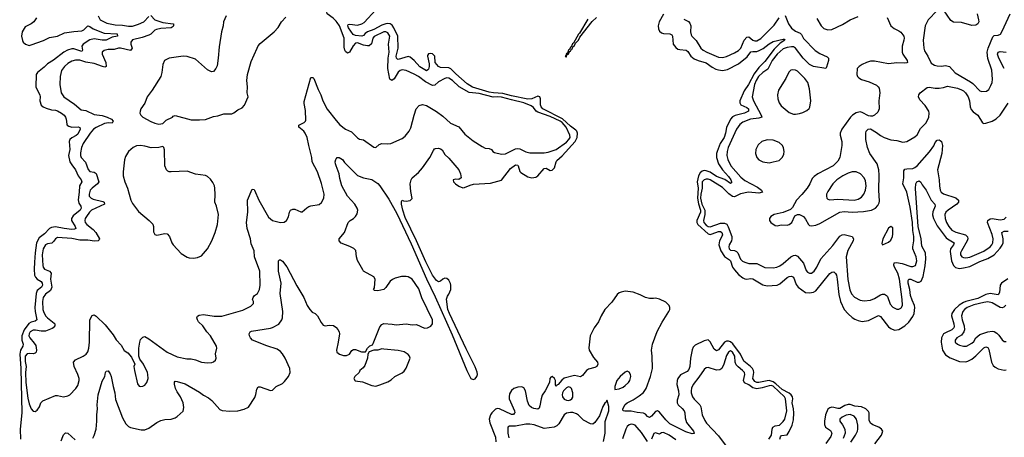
# Model space of a CAD drawing. Header units: inches. Extents: x 2001573 to 2220545, y 644482 to 846830.
# Tile 552 of 656: x 2086877 to 2096591, y 824250 to 828371. Entities that reach past the tile are written whole.
import ezdxf

# ---------------------------------------------------------------- set-up
doc = ezdxf.new("R2010")
doc.units = ezdxf.units.IN
doc.header["$MEASUREMENT"] = 0
doc.layers.add('C0882', color=7, linetype='Continuous')
doc.layers.add('C0892', color=7, linetype='Continuous')

msp = doc.modelspace()

# ---------------------------------------------------------------- linework, layer by layer
at = {"layer": 'C0882', "color": 5}
for points, elevation in [([(2090000, 828355), (2089970, 828385.4), (2089910, 828428.7), (2089902.9, 828470), (2089859.4, 828550), (2089844, 828630), (2089840.9, 828690), (2089845.1, 828694.9), (2089870, 828685.2), (2089890, 828663.8), (2089926.3, 828586.3), (2089950, 828559.6), (2090000, 828525.5)], 280), ([(2087042.7, 828390), (2087016.1, 828350), (2086990, 828329.1), (2086930, 828300.6), (2086899.9, 828250), (2086895.5, 828210), (2086905, 828165), (2086910, 828148.8), (2086935.5, 828130), (2086970, 828117.8), (2086990, 828122.2), (2087110, 828166.7), (2087170, 828194), (2087250, 828210.1), (2087318, 828242), (2087410, 828255.9), (2087490, 828260.4), (2087510.6, 828270), (2087550, 828310.2), (2087570, 828304.3), (2087601.7, 828281.7), (2087710, 828238.6), (2087838, 828230), (2087842, 828210), (2087790, 828198.4), (2087730, 828170.5), (2087689.6, 828169.6), (2087610, 828181), (2087570, 828173.4), (2087502.1, 828130), (2087490.6, 828110), (2087497.4, 828070), (2087490, 828055.8), (2087410, 828085), (2087390, 828084.5), (2087349.5, 828070.5), (2087312.5, 828050), (2087208.8, 827971.2), (2087150, 827935.3), (2087118.5, 827901.5), (2087053.4, 827850), (2087039.7, 827830), (2087036.5, 827710), (2087044.1, 827684.1), (2087074, 827630), (2087078.3, 827610), (2087076.4, 827570), (2087089.2, 827529.2), (2087108.2, 827510), (2087137, 827497), (2087190, 827480.2), (2087230, 827478.5), (2087250, 827472.7), (2087290.3, 827450), (2087314, 827430), (2087329.1, 827410), (2087335.9, 827390), (2087340.9, 827340.9), (2087345.3, 827330), (2087360.1, 827320.1), (2087390, 827310.9), (2087452.2, 827312.2), (2087470, 827306.8), (2087474, 827290), (2087450, 827241.8), (2087432.6, 827227.4), (2087390, 827206.3), (2087370, 827187.8), (2087365.4, 827170), (2087369.7, 827090), (2087359.1, 827030), (2087371.6, 826970), (2087390, 826938.1), (2087428.6, 826890), (2087452.1, 826830), (2087483, 826790), (2087490.2, 826770), (2087466, 826730), (2087463.9, 826670), (2087454.1, 826594.1), (2087459.5, 826559.5), (2087478.5, 826530), (2087483.5, 826510), (2087472.3, 826490), (2087404.7, 826435.3), (2087387.7, 826410), (2087388.4, 826390), (2087425.1, 826330), (2087430, 826309.8), (2087417.3, 826302.7), (2087390, 826300.9), (2087314.5, 826310), (2087230, 826328.2), (2087190, 826319.3), (2087170, 826309.9), (2087122.1, 826257.9), (2087070, 826219.5), (2087043.7, 826170), (2087029.3, 826070), (2087023, 825977), (2087020.6, 825910), (2087024.3, 825850), (2087031.3, 825830), (2087049.2, 825810), (2087086.9, 825786.9), (2087097.3, 825770), (2087101.8, 825750), (2087090.1, 825730), (2087050, 825697), (2087038.6, 825670), (2087025.3, 825530), (2087028.2, 825490), (2087044.8, 825410), (2087030, 825396.1), (2086990, 825387.6), (2086967.5, 825372.5), (2086921.8, 825310), (2086896.2, 825250), (2086896.8, 825210), (2086911.6, 825170), (2086908.2, 825150), (2086883.6, 825110), (2086876.6, 825070), (2086888.7, 824930), (2086896.2, 824490), (2086881.8, 824330), (2086883.7, 824230)], 260), ([(2088170, 828411.8), (2088211.4, 828370), (2088290, 828341.9), (2088391.6, 828331.6), (2088395.5, 828330), (2088395.1, 828315.1), (2088390, 828305.6), (2088370, 828292), (2088270, 828284.8), (2088225.4, 828274.6), (2088210, 828268.8), (2088170, 828229.9), (2088150, 828218.1), (2088084.5, 828195.5), (2087990, 828171.3), (2087973.5, 828150), (2087972.6, 828130), (2087985.2, 828090), (2087970, 828068.1), (2087870, 828090.4), (2087850, 828090.5), (2087810, 828076), (2087750, 828077.4), (2087710, 828068), (2087690.4, 828050), (2087689, 828031), (2087725.1, 827950), (2087730, 827908.3), (2087715.8, 827904.2), (2087692.2, 827907.8), (2087610, 827939.6), (2087530, 827951.5), (2087469.5, 827970.5), (2087427.6, 827972.4), (2087390, 827962.5), (2087350, 827940.3), (2087317.8, 827910), (2087287.8, 827870), (2087274.6, 827810), (2087271.4, 827730), (2087286.5, 827650), (2087313.4, 827610), (2087416.6, 827536.6), (2087482.4, 827482.4), (2087530, 827474.2), (2087610, 827434.4), (2087690, 827425.3), (2087740.9, 827410), (2087783.2, 827390), (2087798.9, 827370), (2087790, 827351.5), (2087752.6, 827352.6), (2087714.5, 827345.5), (2087630, 827307.3), (2087606.1, 827290), (2087572.1, 827250), (2087502.9, 827150), (2087486.6, 827110), (2087477.4, 827057.4), (2087475.8, 827030), (2087482.2, 827010), (2087524.8, 826964.8), (2087551.1, 826891.1), (2087570, 826873.4), (2087610, 826866.6), (2087630, 826853.5), (2087656.4, 826770), (2087645, 826750), (2087591.6, 826710), (2087572.9, 826690), (2087561.4, 826650), (2087563.2, 826630), (2087581.7, 826610), (2087601.5, 826601.5), (2087696.9, 826576.9), (2087708.9, 826570), (2087714.7, 826550), (2087585.1, 826490), (2087565.1, 826470), (2087537, 826430), (2087523.8, 826410), (2087518.4, 826390), (2087523.5, 826370), (2087538.4, 826350), (2087601.1, 826301.1), (2087629.4, 826270), (2087664.4, 826210), (2087662.3, 826197.7), (2087651.8, 826188.2), (2087613.6, 826186.4), (2087550, 826196.4), (2087470, 826195), (2087390, 826212), (2087250, 826220.2), (2087230, 826207.8), (2087210, 826181.4), (2087192.7, 826167.3), (2087150, 826159.1), (2087131.8, 826148.2), (2087108.5, 826110), (2087099.9, 826050), (2087104.5, 825944.5), (2087108.4, 825928.4), (2087120.7, 825910), (2087169.6, 825889.6), (2087186.3, 825870), (2087179.9, 825810), (2087194.4, 825730), (2087180.1, 825699.9), (2087130, 825661.5), (2087108.9, 825631.1), (2087100.1, 825590), (2087106.2, 825510), (2087110.8, 825490), (2087131.6, 825450), (2087150.2, 825430), (2087216.8, 825376.8), (2087222, 825370), (2087221.8, 825350), (2087206.2, 825330), (2087195.8, 825324.2), (2087130, 825298.8), (2087090, 825298.4), (2087031.6, 825308.4), (2087010, 825307.6), (2086980.6, 825290), (2086968.9, 825270), (2086967.5, 825250), (2086978, 825230), (2087020.4, 825180.4), (2087035.2, 825155.2), (2087043.3, 825110), (2087038.9, 825090), (2087030, 825078.7), (2087010, 825074.1), (2086970, 825076.9), (2086950, 825073.6), (2086930.8, 825050), (2086930, 824997.3), (2086940.8, 824950), (2086933, 824890), (2086936.4, 824790), (2086956.8, 824636.8), (2086970, 824579.1), (2086990, 824530.6), (2087010, 824507.3), (2087030, 824502.8), (2087050, 824516), (2087071.3, 824550), (2087084.7, 824590), (2087104.5, 824610), (2087230, 824660.9), (2087250, 824663.7), (2087310, 824650.4), (2087350, 824658.4), (2087370, 824670.5), (2087430, 824730.6), (2087450, 824760.7), (2087464.2, 824810), (2087464.2, 824830), (2087451.1, 824870), (2087414.4, 824950), (2087408.5, 824990), (2087425.9, 825014.1), (2087503.6, 825050), (2087531.2, 825070), (2087550, 825093.4), (2087559.8, 825130), (2087564.5, 825190), (2087569.7, 825409.7), (2087590, 825453.4), (2087610, 825458), (2087630, 825446), (2087720.9, 825360.9), (2087799.8, 825259.8), (2087830, 825210.5), (2087878.4, 825158.4), (2087907.9, 825107.9), (2087943.9, 825083.9), (2087979.3, 825039.3), (2088011, 824970), (2088004, 824950), (2088008, 824910), (2088038.8, 824778.8), (2088055.5, 824755.5), (2088070, 824750.6), (2088090, 824754), (2088110, 824764), (2088132, 824790), (2088143.6, 824830), (2088142.4, 824870), (2088136.9, 824890), (2088098, 824970), (2088062, 825022), (2088052.7, 825050), (2088053.6, 825130), (2088062.4, 825190), (2088070, 825216), (2088090, 825239.1), (2088110, 825243.8), (2088150, 825221.7), (2088330, 825089.2), (2088430, 825042.4), (2088524.8, 825024.8), (2088570, 825023.7), (2088610, 825014.9), (2088670, 824992), (2088730, 824983.7), (2088773.1, 824986.9), (2088790, 824994), (2088809.2, 825010), (2088815.1, 825030), (2088807.3, 825072.7), (2088820.9, 825130), (2088817, 825150), (2088759.7, 825250), (2088723.9, 825290), (2088683.9, 825350), (2088641.7, 825390), (2088630, 825407.6), (2088624, 825430), (2088630, 825444), (2088645.7, 825454.3), (2088690, 825461.8), (2088794.9, 825445.1), (2088870, 825446), (2089076.6, 825503.4), (2089156.4, 825543.6), (2089177.8, 825562.2), (2089183.6, 825570), (2089183, 825590), (2089174.7, 825610), (2089179.3, 825630), (2089193.7, 825650), (2089222.2, 825670), (2089243.1, 825710), (2089248.5, 825750), (2089246.2, 825890), (2089193.5, 826030), (2089189, 826090), (2089159.8, 826159.8), (2089154.9, 826210), (2089121.1, 826310), (2089113.2, 826370), (2089128.1, 826470), (2089124, 826590), (2089170, 826698), (2089190, 826694.8), (2089193.4, 826690), (2089237.4, 826590), (2089330, 826421.6), (2089370, 826390.4), (2089449.1, 826370.9), (2089485.6, 826374.4), (2089510, 826391), (2089530, 826424.7), (2089538, 826470), (2089550, 826490.8), (2089570, 826500.7), (2089590, 826500.7), (2089650, 826473.4), (2089663.7, 826476.3), (2089710, 826516), (2089730, 826526.8), (2089750, 826534), (2089830, 826547.3), (2089853.6, 826566.4), (2089876.2, 826610), (2089879.7, 826650), (2089854.5, 826754.5), (2089813.3, 826870), (2089762, 826970), (2089757.7, 827010), (2089728.4, 827130), (2089714, 827210), (2089694.3, 827250), (2089678.7, 827270), (2089631.6, 827310), (2089632, 827330), (2089683.3, 827356.7), (2089696.2, 827370), (2089699.1, 827380.9), (2089695.5, 827475.6), (2089683.5, 827543.5), (2089684.5, 827564.5), (2089750, 827802), (2089770, 827801), (2089777.3, 827790), (2089821, 827681), (2089848.8, 827630), (2089868.1, 827570), (2089910, 827488.7), (2090000, 827377.8)], 280), ([(2087650.1, 828410), (2087670.7, 828370.7), (2087737.4, 828337.4), (2087818.8, 828318.8), (2087890, 828316.9), (2087950, 828305.9), (2087990, 828308.7), (2088050, 828327.2), (2088101.1, 828350), (2088150, 828403.8)], 280), ([(2088914.9, 828410), (2088888.2, 828350), (2088884.9, 828310), (2088868.1, 828251.9), (2088843.7, 828103.7), (2088835.3, 827990), (2088824.2, 827915.8), (2088811.7, 827888.3), (2088790, 827859.5), (2088770, 827858), (2088730, 827877.4), (2088610, 827980.9), (2088530, 828008.6), (2088489.8, 828009.8), (2088350, 827990.9), (2088306.4, 827970), (2088290, 827928.7), (2088280.3, 827850), (2088267.8, 827810), (2088185, 827675), (2088133.7, 827610), (2088111.5, 827548.5), (2088070.5, 827490), (2088063.8, 827470), (2088063, 827450), (2088070.6, 827430), (2088090.8, 827410), (2088170, 827364.9), (2088210, 827348.4), (2088250, 827339.1), (2088290, 827346), (2088321.1, 827378.9), (2088384, 827410), (2088390, 827418), (2088410, 827424), (2088570, 827383.2), (2088650, 827382.3), (2088710, 827386), (2088790, 827416.1), (2088830, 827423.2), (2088890, 827443.6), (2088970, 827443.7), (2088990, 827450.5), (2089030, 827480.5), (2089070, 827500.7), (2089093.1, 827526.9), (2089129.3, 827610), (2089122, 827650), (2089124.5, 827710), (2089116.9, 827770), (2089122.7, 827830), (2089161.3, 827958.7), (2089218.4, 828090), (2089230, 828112.2), (2089250, 828135.4), (2089387.3, 828250), (2089426.5, 828293.5), (2089461.3, 828350), (2089503.9, 828396.1)], 320), ([(2090000, 826928.4), (2089991.8, 826950), (2089989.7, 826970), (2089994.5, 826990), (2090000, 826997.3)], 260), ([(2087597.1, 824242.9), (2087612, 824268), (2087629.8, 824330), (2087638.4, 824410), (2087637.8, 824470), (2087643.5, 824530), (2087641.1, 824570), (2087650.8, 824670), (2087690, 824802.8), (2087715.1, 824850), (2087723.7, 824890), (2087730, 824901), (2087750, 824906.8), (2087770, 824877.3), (2087780.4, 824850), (2087799.2, 824750), (2087816.3, 824690), (2087823.1, 824623.1), (2087890, 824440.3), (2087923, 824383), (2087950, 824356.1), (2087970, 824346.9), (2088076.3, 824323.7), (2088110, 824324.9), (2088150, 824338.7), (2088230, 824394.9), (2088270, 824415.8), (2088310, 824424.9), (2088370, 824428.8), (2088410, 824442.6), (2088430, 824454.4), (2088490, 824508), (2088496.9, 824543.1), (2088488.1, 824590), (2088463.7, 824650), (2088430, 824699.1), (2088414.8, 824730), (2088404.2, 824775.8), (2088405.1, 824794.9), (2088410, 824802.8), (2088430, 824801.3), (2088510, 824776.9), (2088650, 824696.1), (2088690, 824664.4), (2088738.2, 824638.2), (2088772.7, 824612.7), (2088850, 824525.5), (2088874.6, 824514.6), (2088950, 824508.8), (2089030, 824511.7), (2089092.9, 824527.1), (2089133.4, 824546.6), (2089196.3, 824643.7), (2089206.6, 824673.4), (2089215.8, 824724.2), (2089230, 824748), (2089250, 824748.7), (2089350, 824710.7), (2089370, 824714.8), (2089407.9, 824752.1), (2089470, 824781.6), (2089490, 824800.5), (2089527.8, 824850), (2089546.3, 824890), (2089542.6, 824930), (2089496.3, 825030), (2089470, 825075.1), (2089450, 825097.6), (2089418.2, 825118.2), (2089313.7, 825153.7), (2089174.7, 825210), (2089155.4, 825230), (2089145.1, 825250), (2089141.6, 825270), (2089149.5, 825290), (2089164.1, 825295.9), (2089350, 825327.2), (2089370, 825334.9), (2089433.2, 825366.8), (2089463.5, 825410), (2089469.8, 825430.2), (2089472.9, 825490), (2089446.3, 825670), (2089455.8, 825770), (2089429.1, 825890), (2089429.7, 825990.3), (2089440.1, 825999.9), (2089450, 826001.3), (2089470, 825988.7), (2089512.4, 825932.4), (2089610, 825746), (2089681.1, 825630), (2089712.4, 825550), (2089738, 825510), (2089763.8, 825483.8), (2089790.3, 825470.3), (2089815.5, 825450), (2089850, 825382.8), (2089870, 825356), (2089890, 825350.8), (2089930, 825358), (2089972.7, 825352.7), (2089996.7, 825336.7), (2090000, 825332.7)], 260), ([(2087286.2, 824213.8), (2087301.7, 824258.3), (2087310, 824274.8), (2087330, 824293.4), (2087350, 824290.4), (2087423.8, 824223.8)], 260)]:
    msp.add_lwpolyline(points, dxfattribs=dict(at, elevation=elevation))
at = {"layer": 'C0882', "color": 5, "elevation": 320}
msp.add_lwpolyline([(2088070, 827130.7), (2088030, 827125), (2087997, 827110), (2087950.3, 827070), (2087919.9, 827020.1), (2087911.4, 826988.6), (2087897.1, 826870), (2087899, 826830), (2087915.2, 826770), (2087940.9, 826710), (2087974.7, 826590), (2087990, 826557), (2088050, 826477), (2088153.4, 826390), (2088191.8, 826351.8), (2088198, 826330), (2088197.5, 826277.5), (2088210.5, 826250.5), (2088230, 826244.4), (2088310, 826262.4), (2088330, 826256.4), (2088355.5, 826230), (2088377.6, 826170), (2088391.8, 826150), (2088470, 826064.9), (2088530, 826028.8), (2088550, 826022), (2088590, 826018.7), (2088630, 826024.9), (2088670, 826041.3), (2088729.8, 826110.2), (2088772.1, 826187.9), (2088805.3, 826270), (2088828.3, 826350), (2088837, 826450), (2088817.2, 826530), (2088802, 826570), (2088806.3, 826646.3), (2088802.9, 826710), (2088799, 826730), (2088783.7, 826763.7), (2088758.6, 826798.6), (2088730, 826825.1), (2088710, 826834.8), (2088610, 826845.7), (2088530, 826875), (2088369.8, 826869.8), (2088350, 826871.1), (2088337.6, 826877.6), (2088325.1, 826890), (2088308, 826930), (2088306.6, 827086.6), (2088299, 827110), (2088290, 827119), (2088250.4, 827109.6), (2088173.4, 827106.6), (2088110, 827124.6)], close=True, dxfattribs=at)
at = {"layer": 'C0892', "color": 5}
for points, elevation in [([(2090000, 826997.3), (2090010, 827010.7), (2090030, 827010.4), (2090062.4, 826990), (2090082.2, 826962.2), (2090210, 826834.9), (2090270, 826811.8), (2090350, 826795.3), (2090410, 826754.2), (2090431.4, 826731.4), (2090520, 826600), (2090597.1, 826457.1), (2090739.2, 826159.2), (2090890, 825814.9), (2090975.5, 825635.5), (2091142.1, 825262.1), (2091289.8, 824909.8), (2091329, 824830), (2091350, 824819.7), (2091370, 824826.8), (2091387.8, 824850), (2091392.8, 824870), (2091390, 824891.4), (2091370, 824943.8), (2091281.4, 825121.4), (2091117.4, 825470), (2091102.4, 825510), (2091086.8, 825613.2), (2091096, 825644), (2091110, 825662), (2091129.7, 825710), (2091131.8, 825750), (2091127.2, 825767.2), (2091110, 825799.5), (2091090, 825816.9), (2091070, 825818.7), (2091050, 825811.5), (2091030, 825792), (2091010, 825784.2), (2090990, 825797.4), (2090950, 825851.1), (2090882.2, 825982.2), (2090790, 826189.8), (2090679.6, 826419.6), (2090655.6, 826490), (2090642.8, 826550), (2090642.8, 826577.2), (2090650, 826590.4), (2090663.4, 826583.4), (2090690, 826580.3), (2090730, 826586.7), (2090750, 826607.3), (2090736.9, 826676.9), (2090729.6, 826750), (2090738.4, 826790), (2090750, 826810.6), (2090810, 826864.4), (2090850, 826908.4), (2090924.7, 827010), (2090958.7, 827081.3), (2090970, 827095.5), (2090980.1, 827099.9), (2091010, 827102.6), (2091030, 827097), (2091046.3, 827086.3), (2091070, 827042), (2091110, 827004.9), (2091208, 826890), (2091226.8, 826850), (2091232, 826810), (2091210, 826794), (2091176.5, 826796.5), (2091152, 826790), (2091156.3, 826770), (2091177.1, 826750), (2091210, 826728.4), (2091250, 826712), (2091266.3, 826713.7), (2091320.8, 826739.2), (2091353.2, 826746.8), (2091521.1, 826758.9), (2091630, 826786.4), (2091718.5, 826901.5), (2091770, 826938.9), (2091790, 826935.8), (2091795.2, 826930), (2091811.7, 826871.7), (2091822.2, 826862.2), (2091890, 826819.6), (2091930, 826808.9), (2091970, 826816.8), (2091990, 826828.8), (2092050, 826903.7), (2092070, 826907.3), (2092110, 826882.9), (2092130, 826886), (2092151.7, 826910), (2092168.2, 826970), (2092177, 826983), (2092230, 827026.2), (2092355.7, 827170), (2092377.1, 827210), (2092380.8, 827250), (2092373.7, 827270), (2092362.5, 827282.5), (2092310, 827321.1), (2092233.6, 827393.6), (2092038.2, 827490), (2092021.9, 827510), (2092015.7, 827530), (2092014.9, 827590), (2092010, 827611.1), (2091990, 827617.4), (2091929.3, 827590.7), (2091890, 827587.2), (2091730, 827619.6), (2091642.6, 827642.6), (2091550, 827649.7), (2091510, 827657.3), (2091343.7, 827703.7), (2091290, 827737.7), (2091178.1, 827838.1), (2091130, 827887.5), (2091110, 827896.7), (2091030, 827898.9), (2091007.2, 827910), (2090977.4, 827950), (2090971.3, 828010), (2090950, 828034.2), (2090930, 828037.7), (2090910, 828033), (2090901.6, 828018.4), (2090898.9, 828010), (2090915.1, 827935.1), (2090915.2, 827910), (2090910, 827883.6), (2090905, 827875), (2090890, 827866.1), (2090825.4, 827905.4), (2090768.6, 827970), (2090730, 828001.5), (2090710, 828006.4), (2090610, 827979.8), (2090602.7, 827982.7), (2090592.9, 827992.9), (2090592.2, 828010), (2090609.9, 828090), (2090607.3, 828210), (2090569.2, 828290), (2090550, 828318.5), (2090531.7, 828331.8), (2090510, 828334.7), (2090490, 828331.6), (2090450, 828317.4), (2090370, 828273.3), (2090309.6, 828250.4), (2090286.1, 828233.9), (2090270, 828215.8), (2090251.4, 828208.6), (2090190, 828216.2), (2090165.2, 828225.2), (2090119.6, 828290), (2090113.5, 828310), (2090117.4, 828322.6), (2090132.7, 828327.3), (2090210, 828317.1), (2090250.8, 828329.2), (2090275.1, 828344.9), (2090391.3, 828470)], 260), ([(2095930, 828462.2), (2095839.6, 828370), (2095810.2, 828309.8), (2095792.2, 828170), (2095796.9, 828090), (2095805.1, 828065.1), (2095838, 828010), (2095870, 827940.7), (2095902.9, 827922.9), (2095930, 827916.4), (2095970, 827913.7), (2096010, 827919.1), (2096050, 827909.2), (2096106.6, 827846.6), (2096258.7, 827758.7), (2096281.2, 827741.2), (2096350, 827670.3), (2096370, 827661.1), (2096414.7, 827665.3), (2096437.4, 827682.6), (2096458.5, 827721.5), (2096469.8, 827750.2), (2096474.2, 827785.8), (2096467.3, 827872.7), (2096428.9, 827988.9), (2096423.1, 828050), (2096430.7, 828089.3), (2096477.6, 828202.4), (2096490, 828214), (2096530, 828216.9), (2096552.4, 828227.6), (2096570, 828256.4), (2096650.4, 828429.6)], 340), ([(2096322.5, 828430), (2096336.8, 828370), (2096338.5, 828350), (2096330.9, 828330), (2096310, 828317.8), (2096270, 828314), (2096170, 828344.2), (2096090, 828345.7), (2096063.7, 828363.7), (2095990, 828468.5)], 340), ([(2092483.6, 828376.4), (2092400.3, 828239.7), (2092390, 828229.3), (2092340.5, 828139.5), (2092330, 828131.6), (2092325.1, 828114.9), (2092317.1, 828102.9), (2092310, 828100.9), (2092301.4, 828078.6), (2092290, 828071.6), (2092279.9, 828040.1), (2092270, 828036), (2092265.2, 828014.8), (2092258, 828010), (2092263.5, 828003.5), (2092270, 828004.9), (2092275.5, 828024.5), (2092288, 828030), (2092282, 828038), (2092290, 828031.3), (2092302, 828058), (2092310, 828060.7), (2092319.5, 828080.5), (2092330, 828088.2), (2092335.4, 828104.6), (2092350, 828117.3), (2092361.4, 828138.6), (2092390, 828170.7), (2092402.7, 828197.3), (2092525.8, 828354.2), (2092566, 828394)], 260), ([(2093230, 828424.8), (2093186.8, 828350), (2093177.1, 828310), (2093180.5, 828280.5), (2093190, 828257.6), (2093210, 828242.4), (2093230, 828235.2), (2093290, 828230.2), (2093310, 828221.3), (2093316.9, 828210), (2093324, 828130), (2093350, 828095.2), (2093370, 828081.8), (2093390, 828075.5), (2093451.6, 828071.6), (2093470, 828056.1), (2093496.8, 828010), (2093530, 827985), (2093570, 827967), (2093650, 827945), (2093710, 827901.2), (2093744.5, 827884.5), (2093770, 827875.7), (2093810.1, 827870.1), (2093860, 827880), (2093970, 827935.3), (2094055, 828005), (2094090, 828053.2), (2094110, 828058), (2094150, 828057.7), (2094174, 828066), (2094212.1, 828087.9), (2094270, 828133), (2094310, 828154.3), (2094410, 828178), (2094417.7, 828177.7), (2094424.9, 828170), (2094379.7, 828140.3), (2094320.6, 828079.4), (2094230, 827957.6), (2094170, 827900.4), (2094122.9, 827837.1), (2094065.9, 827730), (2094023, 827670), (2093983.4, 827570), (2093982.9, 827550), (2093991.7, 827531.7), (2094050, 827504.4), (2094066.8, 827490), (2094068.2, 827470), (2094027.4, 827450), (2093934.5, 827425.5), (2093910, 827411.3), (2093890, 827390.5), (2093850, 827307.2), (2093839.7, 827250), (2093827.2, 827210), (2093788, 827150), (2093756.9, 827070), (2093752.4, 827050), (2093752.6, 827010), (2093770, 826950.2), (2093809.1, 826889.1), (2093870, 826824.1), (2093891.8, 826790), (2093900.2, 826770), (2093898.9, 826761.1), (2093890, 826753), (2093833.5, 826793.5), (2093750, 826823.1), (2093690, 826865.7), (2093650, 826879.5), (2093630, 826882.1), (2093610, 826876.9), (2093590, 826858.9), (2093574.2, 826830), (2093561.9, 826770), (2093570.2, 826710), (2093562.7, 826610), (2093574.1, 826554.1), (2093593.8, 826490), (2093593.6, 826470), (2093556.1, 826390), (2093556.3, 826370), (2093566.2, 826350), (2093670, 826257), (2093690, 826252.4), (2093710, 826256.4), (2093770, 826280.1), (2093790, 826279.6), (2093803.5, 826270), (2093810.4, 826249.5), (2093804.8, 826230), (2093782.1, 826190), (2093774.2, 826150), (2093793.6, 826090), (2093830, 826033.3), (2093880.9, 826000.9), (2093890, 825990.2), (2093908.9, 825930), (2093930, 825901.1), (2093970, 825856.4), (2094010, 825822.1), (2094030, 825813.4), (2094048.4, 825811.6), (2094090, 825816.3), (2094110, 825813), (2094210, 825755), (2094250, 825744.7), (2094350, 825752.3), (2094375.4, 825764.6), (2094450, 825827.2), (2094470, 825838), (2094490, 825840.9), (2094510.1, 825830.1), (2094538, 825758), (2094557.3, 825730), (2094630, 825678.6), (2094670, 825674.2), (2094710, 825683.2), (2094730, 825695.6), (2094870, 825864.9), (2094890, 825879.5), (2094910, 825882.4), (2094926.7, 825866.7), (2094934, 825850), (2094942.7, 825810), (2094959.1, 825659.1), (2094973.8, 825590), (2095010, 825510.4), (2095050, 825467.4), (2095090, 825433.1), (2095116.7, 825416.7), (2095150, 825401.1), (2095190, 825393.7), (2095250, 825403.7), (2095350, 825450.3), (2095370, 825441.7), (2095450, 825340.3), (2095470, 825322.6), (2095507.6, 825307.6), (2095550, 825313.6), (2095610, 825348.8), (2095650, 825384.5), (2095690, 825442.2), (2095700.3, 825470), (2095707.5, 825530), (2095704.5, 825550), (2095681.7, 825601.7), (2095666.8, 825650), (2095658, 825710), (2095643.1, 825770), (2095643, 825797), (2095650, 825811), (2095669.9, 825810.1), (2095730, 825782.2), (2095750, 825781.4), (2095769.4, 825790.6), (2095790, 825837), (2095810, 825942.4), (2095816.1, 826010), (2095812.3, 826070), (2095776, 826136), (2095771.1, 826210), (2095741.8, 826330), (2095715.3, 826704.7), (2095719.2, 826750), (2095728.9, 826771.1), (2095750, 826779.5), (2095768.7, 826768.7), (2095781.2, 826741.2), (2095819.6, 826690), (2095868.4, 826590), (2095904.7, 826550), (2095908.4, 826530), (2095884.7, 826475.3), (2095883.7, 826443.7), (2095891.3, 826410), (2095930, 826335.9), (2096018.7, 826218.7), (2096030, 826207.8), (2096096.9, 826170), (2096090.2, 826150), (2096060.8, 826110), (2096057.1, 826082.9), (2096069.2, 825990), (2096090, 825944.2), (2096110, 825925.9), (2096150, 825916.5), (2096190, 825920.9), (2096250, 825935.3), (2096350, 825983.6), (2096430, 826013.7), (2096490.8, 826050), (2096550, 826115.9), (2096570, 826146.3), (2096579.5, 826170), (2096580.8, 826210), (2096567.5, 826272.5), (2096590, 826284.4), (2096630, 826284.8)], 260), ([(2093430, 828376.9), (2093473.7, 828353.7), (2093490, 828337), (2093496.8, 828310), (2093494, 828250), (2093501, 828221), (2093508.1, 828208.1), (2093550, 828164.4), (2093596.5, 828090), (2093619, 828070), (2093655.3, 828050), (2093770, 828002.3), (2093810, 827997.4), (2093850, 828009.4), (2093930, 828043.2), (2093970, 828065.8), (2093991.8, 828090), (2094023.6, 828170), (2094050, 828199.4), (2094070, 828202.7), (2094110, 828170.1), (2094130, 828161.7), (2094150, 828163.2), (2094190, 828183.9), (2094321.6, 828318.4), (2094370, 828391)], 280), ([(2094430, 828411.7), (2094460.3, 828330), (2094490, 828286.1), (2094530, 828256.8), (2094578.1, 828238.1), (2094590, 828226.5), (2094610, 828186.9), (2094726.3, 828066.3), (2094770, 828036.9), (2094844.2, 828004.2), (2094858, 827990), (2094857.6, 827970), (2094837.8, 827902.2), (2094830.2, 827889.8), (2094710, 827907.8), (2094670, 827930.5), (2094608, 827990), (2094530, 828091.7), (2094510, 828102.9), (2094490, 828104.7), (2094450, 828097.7), (2094410, 828082.1), (2094350, 828031.7), (2094300.6, 827970), (2094258, 827882), (2094210, 827851.2), (2094166.4, 827810), (2094141.8, 827770), (2094126.4, 827730), (2094104.1, 827610), (2094115.3, 827570), (2094193.6, 827430), (2094198.2, 827410), (2094170, 827398.7), (2094085.5, 827390), (2094010, 827359.4), (2093983, 827337), (2093949.5, 827290), (2093866.1, 827110), (2093856.2, 827070), (2093854.6, 827030), (2093863.5, 826990), (2093893.5, 826930), (2093990, 826818.3), (2094030, 826785.1), (2094157.6, 826717.6), (2094195.3, 826690), (2094206.7, 826670), (2094170, 826659.9), (2094067.4, 826667.4), (2093986.7, 826653.3), (2093930, 826624.5), (2093910, 826626.1), (2093873.1, 826653.1), (2093810, 826716.1), (2093690, 826789.4), (2093670, 826798.4), (2093650, 826798.9), (2093630, 826790.9), (2093610.5, 826769.5), (2093610.8, 826710), (2093597.3, 826650), (2093593.6, 826610), (2093608.2, 826550), (2093635.5, 826490), (2093635.5, 826450), (2093622.4, 826390), (2093626.6, 826370), (2093650, 826343.4), (2093670, 826330.1), (2093690, 826326.5), (2093790, 826361.8), (2093830, 826362.4), (2093852.1, 826352.1), (2093867.4, 826327.4), (2093901.6, 826230), (2093903.1, 826210), (2093898.3, 826190), (2093876.8, 826150), (2093872.5, 826130), (2093875, 826110), (2093890, 826095.6), (2093930, 826093.6), (2093950, 826084), (2093960.7, 826070), (2093988.7, 826008.7), (2094009.1, 825989.1), (2094030, 825977.1), (2094070, 825964.3), (2094150, 825963.8), (2094230, 825926.2), (2094310, 825921.5), (2094346.6, 825930), (2094376.7, 825943.4), (2094410, 825965.4), (2094485.3, 826030), (2094510, 826042.7), (2094530, 826046.7), (2094550, 826037.2), (2094591.5, 825991.5), (2094608.5, 825968.5), (2094637.4, 825897.4), (2094650, 825881.1), (2094670, 825870.3), (2094690, 825870.3), (2094715.1, 825890), (2094741.8, 825930), (2094779.8, 826010), (2094898.4, 826141.6), (2094970, 826233.4), (2094990, 826249.2), (2095010, 826252.4), (2095090.8, 826230.8), (2095104.6, 826210), (2095100.2, 826190), (2095047.6, 826092.4), (2095031.5, 826030), (2095045.8, 825805.8), (2095065.8, 825705.8), (2095084.1, 825664.1), (2095112.2, 825632.2), (2095170, 825601.7), (2095210, 825596.1), (2095270, 825603.9), (2095310, 825619.4), (2095370, 825657), (2095390, 825662.8), (2095410, 825661.7), (2095430, 825650.2), (2095438.3, 825638.3), (2095464.9, 825564.9), (2095490, 825532.6), (2095530, 825515.8), (2095550, 825515.6), (2095570, 825522.6), (2095577.4, 825530), (2095585.8, 825554.2), (2095585, 825610), (2095558.3, 825810), (2095540.8, 825870), (2095507.1, 825930), (2095500.9, 825950), (2095504.7, 825970), (2095526.1, 825973.9), (2095584.6, 825964.6), (2095670, 825936.6), (2095690, 825934.5), (2095713.5, 825946.5), (2095726.6, 825990), (2095721.1, 826030), (2095689.4, 826110), (2095688.2, 826130), (2095700.1, 826190), (2095699.9, 826230), (2095688.9, 826290), (2095686.8, 826370), (2095661.8, 826521.8), (2095628.5, 826670), (2095589.1, 826750), (2095600.1, 826810), (2095601.4, 826878.6), (2095610, 826894.6), (2095630, 826899.6), (2095690, 826901.9), (2095710, 826911.4), (2095730, 826928.1), (2095853.6, 827066.4), (2095894.3, 827125.7), (2095910, 827158.3), (2095930, 827180.9), (2095950, 827185.7), (2095959.3, 827179.3), (2095970, 827168), (2095982.8, 827130), (2095974, 827050), (2095932.7, 826890), (2095949.5, 826790), (2095952.1, 826730), (2095959, 826690), (2095969.1, 826669.1), (2095992.6, 826652.6), (2096111.7, 826611.7), (2096140.2, 826590), (2096138.9, 826570), (2096123.5, 826550), (2096036.5, 826490), (2096015.5, 826470), (2096006, 826450), (2096006.1, 826410), (2096022, 826370), (2096044.8, 826330), (2096075, 826295), (2096112.7, 826272.7), (2096206.8, 826246.8), (2096228.7, 826228.7), (2096230.1, 826210), (2096223.3, 826190), (2096168, 826090), (2096160.2, 826070), (2096159.7, 826050), (2096172.4, 826032.4), (2096190, 826025.1), (2096210, 826022.6), (2096250, 826028.5), (2096390, 826086.3), (2096452.2, 826130), (2096468.2, 826150), (2096477, 826170), (2096480.5, 826210), (2096472.8, 826250), (2096426.2, 826370), (2096429.8, 826390), (2096450, 826404.6), (2096470, 826409.5), (2096550, 826397.6), (2096590, 826401.5), (2096610, 826420.9)], 280), ([(2095434, 828394), (2095473.1, 828310), (2095503, 828283), (2095550, 828262.8), (2095569.5, 828249.5), (2095598.6, 828210), (2095603.2, 828190), (2095600.7, 828170), (2095582, 828110), (2095582.6, 828050), (2095588.6, 828030), (2095634.3, 827970), (2095635.3, 827950), (2095630, 827945.1), (2095610, 827941.6), (2095530, 827944.2), (2095450, 827934.8), (2095310, 827962), (2095270, 827961.8), (2095230.6, 827950), (2095190, 827929.7), (2095157.6, 827910), (2095140.9, 827890), (2095136.5, 827830), (2095144, 827810), (2095156.8, 827796.8), (2095182.5, 827782.5), (2095258.3, 827758.3), (2095330, 827724), (2095347.2, 827710), (2095355.3, 827695.3), (2095361.5, 827650), (2095352, 827570), (2095355.3, 827490), (2095342.8, 827457.2), (2095310, 827427.3), (2095290, 827418.4), (2095270, 827418.4), (2095250, 827422), (2095190, 827455.6), (2095170, 827461.6), (2095130, 827451.1), (2095094.9, 827430), (2095072.2, 827410), (2094988.5, 827290), (2094973, 827250), (2094970.6, 827230), (2094986.8, 827170), (2094987.3, 827130), (2094968.1, 827010), (2094950, 826974), (2094902, 826930), (2094750.9, 826849.1), (2094714.8, 826825.2), (2094696.3, 826803.7), (2094671.5, 826750), (2094644.7, 826710), (2094594, 826646), (2094541, 826590), (2094502.6, 826517.4), (2094482.5, 826497.5), (2094410, 826468.3), (2094320.7, 826450), (2094287.7, 826430), (2094275.5, 826410), (2094275.5, 826390), (2094288, 826370), (2094330, 826338.9), (2094350, 826335.6), (2094390, 826345.2), (2094450, 826344.3), (2094470, 826348.4), (2094494.2, 826370), (2094525.7, 826434.3), (2094550, 826448.2), (2094570, 826448.4), (2094610, 826428.5), (2094630, 826403.8), (2094658, 826350), (2094670, 826340.8), (2094690, 826336.9), (2094730, 826342.7), (2094770, 826358.4), (2094970, 826472.3), (2095010, 826478.9), (2095090, 826472.2), (2095201.4, 826478.6), (2095279.3, 826490), (2095318.7, 826510), (2095342.8, 826537.2), (2095355.9, 826564.1), (2095358.8, 826581.2), (2095352.7, 826690), (2095356.6, 826836.6), (2095351.8, 826890), (2095335.8, 826950), (2095265.3, 827050), (2095240.5, 827110), (2095223.6, 827190), (2095224.5, 827250), (2095229.6, 827270.4), (2095249.5, 827290.5), (2095270, 827293), (2095330, 827259.5), (2095368.5, 827228.5), (2095407.1, 827207.1), (2095470, 827184.4), (2095530, 827179.5), (2095590, 827163.7), (2095630, 827167.4), (2095710, 827214.9), (2095730, 827234.9), (2095763.5, 827296.5), (2095815.9, 827350), (2095830, 827371.8), (2095845.2, 827410), (2095851, 827450), (2095846.3, 827470), (2095810, 827524.2), (2095759.2, 827579.2), (2095744.7, 827610), (2095746.9, 827630), (2095762.4, 827650), (2095830, 827701.5), (2095850, 827704.8), (2095910, 827695.3), (2095950, 827696.6), (2095990, 827702.7), (2096030, 827715.4), (2096130, 827694.4), (2096170, 827678.4), (2096190, 827667.7), (2096209.3, 827650), (2096233.9, 827610), (2096246.9, 827570), (2096254, 827510), (2096263.9, 827483.9), (2096283, 827463), (2096328.9, 827430), (2096374.9, 827354.9), (2096390, 827348), (2096410, 827348.7), (2096470, 827369.1), (2096510, 827392.8), (2096550, 827430.3), (2096630, 827548.9)], 320), ([(2094742.1, 828382.1), (2094785.4, 828310), (2094810, 828284.7), (2094850, 828270.2), (2094890, 828275.2), (2094996, 828324), (2095070, 828369.3), (2095150, 828403.2)], 320), ([(2090000, 827377.8), (2090034.9, 827334.9), (2090090, 827291.6), (2090150, 827264), (2090210, 827205.3), (2090230, 827192.4), (2090270, 827186.4), (2090370, 827111.5), (2090390.7, 827109.3), (2090422.2, 827137.8), (2090450, 827150.2), (2090510, 827145.3), (2090539, 827150), (2090650, 827199.5), (2090678.2, 827221.8), (2090720.7, 827270), (2090737, 827303), (2090767.4, 827430), (2090788.5, 827491.5), (2090816.9, 827523.1), (2090850, 827534.4), (2090890, 827524.2), (2090990, 827464.6), (2091050, 827419.5), (2091126, 827350), (2091210, 827312.8), (2091270, 827242.8), (2091350, 827176.5), (2091438.4, 827118.4), (2091470, 827102.3), (2091510, 827098.4), (2091530, 827090.5), (2091543.8, 827070), (2091560.7, 827060.7), (2091630, 827043.2), (2091670, 827047.2), (2091770, 827097), (2091790, 827100.9), (2091810, 827097.4), (2091870, 827068.2), (2091910, 827058.6), (2092050, 827058.8), (2092090, 827064.1), (2092170.3, 827089.7), (2092270, 827163.3), (2092295.7, 827190), (2092306.5, 827210), (2092305.9, 827230), (2092269.5, 827310), (2092230, 827355), (2092209.1, 827370), (2092110, 827416.8), (2091990, 827457.4), (2091973.5, 827470), (2091944.9, 827504.9), (2091921.7, 827521.7), (2091851.4, 827551.4), (2091730, 827578.9), (2091630, 827607.9), (2091590, 827611.4), (2091547.1, 827607.1), (2091410, 827641.7), (2091310, 827651.5), (2091214, 827710), (2091146.9, 827770), (2091110, 827793.2), (2091090, 827796.1), (2091070, 827790.8), (2091010, 827759.3), (2090973.6, 827726.4), (2090950, 827722.4), (2090879, 827759), (2090810, 827811.1), (2090770, 827834.6), (2090690, 827869.9), (2090650, 827876.9), (2090630, 827869.9), (2090610, 827852.4), (2090570, 827789), (2090549.5, 827770), (2090530, 827785.6), (2090510.3, 827890), (2090512, 827990), (2090520.6, 828050), (2090516.2, 828130), (2090527.6, 828210), (2090510, 828242.6), (2090490, 828252.6), (2090470, 828250.9), (2090375.3, 828204.7), (2090360.1, 828190), (2090347.7, 828132.3), (2090325.4, 828114.6), (2090307.2, 828112.8), (2090270, 828118.7), (2090210, 828143.1), (2090190, 828138), (2090166.7, 828113.3), (2090130, 828049.8), (2090110, 828040.3), (2090090, 828057.8), (2090084.3, 828070), (2090078.9, 828098.9), (2090079.3, 828190), (2090033, 828310), (2090010, 828344.9), (2090000, 828355)], 280), ([(2096591.3, 827890), (2096535.8, 827990), (2096524.7, 828030), (2096529, 828050), (2096550, 828058.1), (2096610, 828050.1)], 320), ([(2090000, 825332.7), (2090014.6, 825314.6), (2090027.3, 825290), (2090030.4, 825270), (2090020.4, 825190), (2090000.7, 825110), (2090006.8, 825090), (2090030.5, 825070.5), (2090070, 825056), (2090102, 825058), (2090129.3, 825070.7), (2090153.6, 825106.4), (2090170, 825114.8), (2090190, 825114.8), (2090250, 825092), (2090290, 825094), (2090308.7, 825130), (2090330, 825151), (2090357.2, 825162.8), (2090365.2, 825174.8), (2090430, 825341), (2090450, 825364), (2090467.9, 825372.1), (2090550, 825367), (2090590, 825358.7), (2090690, 825368.9), (2090750, 825360.4), (2090790, 825363.1), (2090870, 825325.8), (2090901.2, 825330), (2090932.1, 825347.9), (2090949.7, 825370), (2090948.8, 825410), (2090845.2, 825625.2), (2090813.5, 825713.5), (2090750, 825809.8), (2090710, 825832.8), (2090690, 825835.8), (2090643.9, 825836.1), (2090579.9, 825820.1), (2090553.3, 825806.7), (2090533.4, 825790), (2090490.4, 825729.6), (2090470, 825709.2), (2090410, 825694), (2090378, 825698), (2090368.7, 825710), (2090376, 825724), (2090382.7, 825810), (2090370, 825832.3), (2090270, 825889.5), (2090261.1, 825901.1), (2090210, 825995.3), (2090199.5, 826030), (2090192, 826092), (2090171.9, 826111.9), (2090133.4, 826133.4), (2090050, 826167.3), (2090029.3, 826190), (2090029.3, 826210), (2090081.6, 826270), (2090117.6, 826370), (2090138, 826390), (2090170, 826408.5), (2090191.3, 826430), (2090205.2, 826454.8), (2090212, 826490), (2090206.4, 826510), (2090182, 826550), (2090110.7, 826630), (2090055.8, 826730), (2090034.7, 826805.3), (2090029.8, 826850), (2090000, 826928.4)], 260), ([(2096624.8, 825815.2), (2096564.8, 825770), (2096550.1, 825749.9), (2096542.6, 825677.4), (2096530, 825655.5), (2096450, 825668), (2096410, 825659.8), (2096330, 825619), (2096210.2, 825590), (2096190, 825581.3), (2096146.8, 825553.1), (2096098.5, 825510), (2096073.1, 825470), (2096071.3, 825450), (2096094.8, 825370), (2096097.1, 825342.8), (2096093.4, 825330), (2096073.1, 825310), (2096010, 825282.1), (2095992.3, 825270), (2095980.1, 825250), (2095972.7, 825230), (2095969.1, 825190), (2095982.9, 825110), (2096010, 825064.7), (2096055.4, 825035.4), (2096150, 824999.1), (2096210, 824995.9), (2096230, 825000.7), (2096270, 825021.3), (2096310, 825053.6), (2096390, 825131.3), (2096410, 825141.5), (2096419.2, 825139.2), (2096430, 825135.3), (2096437.9, 825117.9), (2096463.8, 824990), (2096480, 824960), (2096501.4, 824941.4), (2096530, 824927.1), (2096590, 824911.7), (2096610, 824916.9)], 260), ([(2094376.1, 824230), (2094384, 824256), (2094392.1, 824267.9), (2094450, 824274.3), (2094470, 824305.8), (2094498.4, 824370), (2094510, 824421.6), (2094515.2, 824490), (2094512.1, 824530), (2094498.8, 824590), (2094504.2, 824630), (2094501.6, 824650), (2094488.2, 824670), (2094470, 824684.9), (2094400.6, 824720.6), (2094338.4, 824778.4), (2094310, 824797.5), (2094270, 824809), (2094250, 824808.7), (2094170, 824790.8), (2094150, 824791), (2094130, 824801.4), (2094109.9, 824830), (2094119, 824890), (2094116.3, 824910), (2094105.4, 824930), (2094087.3, 824950), (2094021.6, 825001.6), (2093987.7, 825070), (2093913.4, 825173.4), (2093890, 825190.8), (2093870, 825197.9), (2093850, 825197.4), (2093830, 825188.8), (2093770, 825114), (2093750, 825104.6), (2093730, 825120.9), (2093690, 825192.1), (2093670, 825211), (2093630, 825202.8), (2093541.5, 825158.5), (2093521.8, 825138.2), (2093510, 825113.3), (2093494.4, 825030), (2093488.6, 824950), (2093480.2, 824919.8), (2093461.6, 824898.4), (2093394.9, 824865.1), (2093369, 824830), (2093362.9, 824810), (2093361.5, 824770), (2093375.9, 824710), (2093378.9, 824670), (2093363.8, 824616.2), (2093365, 824590), (2093374.2, 824570), (2093413.8, 824533.8), (2093432.3, 824510), (2093439.2, 824490), (2093442.1, 824442.1), (2093456.7, 824396.7), (2093525.3, 824310), (2093532.4, 824290), (2093530, 824286), (2093510, 824285.1), (2093450, 824303.7), (2093290, 824384), (2093250, 824420.7), (2093190, 824497.4), (2093170, 824509.7), (2093150, 824504), (2093110, 824459.2), (2093090, 824444.4), (2093070, 824455.6), (2093050, 824478), (2093030, 824488.4), (2092970, 824494.1), (2092910, 824508.5), (2092846.6, 824506.6), (2092831.8, 824511.8), (2092827.7, 824527.7), (2092830, 824538.8), (2092850, 824573.2), (2092870, 824590.2), (2092930, 824620.6), (2092990, 824660.6), (2093030, 824693.1), (2093056.4, 824730), (2093100.8, 824850), (2093120.4, 824930), (2093118.2, 825050), (2093111.2, 825110), (2093119.1, 825170), (2093165.8, 825294.2), (2093215.1, 825384.9), (2093281.4, 825490), (2093290.8, 825510), (2093292.4, 825530), (2093283.5, 825550), (2093250, 825584), (2093190, 825613), (2093150, 825622.4), (2093130, 825618), (2093090, 825619.7), (2093050, 825630.9), (2092997.4, 825657.4), (2092930, 825681.4), (2092850, 825692.3), (2092810, 825683.5), (2092790, 825674.5), (2092770, 825658.3), (2092717.7, 825582.3), (2092649.3, 825510), (2092614, 825450), (2092587.6, 825390), (2092544.6, 825330), (2092503.6, 825250), (2092491.4, 825131.4), (2092493.8, 825110), (2092537, 825037), (2092578.3, 824990), (2092582.3, 824970), (2092570.3, 824950), (2092550, 824937.6), (2092490, 824921.4), (2092470.4, 824910), (2092430, 824859.6), (2092410, 824848), (2092350, 824859.1), (2092247.1, 824832.9), (2092224.7, 824815.3), (2092190, 824769.8), (2092176, 824764), (2092170, 824749.7), (2092164.2, 824764.2), (2092161.7, 824810), (2092153.7, 824830), (2092130, 824851), (2092116.2, 824843.8), (2092107.2, 824830), (2092102.3, 824790), (2092062.4, 824710), (2092030, 824665.1), (2092020.2, 824630), (2092010, 824559), (2092002, 824538), (2091990, 824526.6), (2091950, 824533), (2091925.3, 824545.3), (2091904.4, 824564.4), (2091886.1, 824606.1), (2091868.3, 824708.3), (2091850, 824737.6), (2091830, 824747.3), (2091790, 824744.9), (2091753.4, 824730), (2091730, 824712.3), (2091710, 824679.6), (2091705, 824650), (2091706.7, 824630), (2091759.4, 824510), (2091760.6, 824490), (2091756.7, 824483.3), (2091750, 824475.6), (2091730, 824473.6), (2091610.2, 824530.2), (2091590, 824533.5), (2091570, 824526.3), (2091533.3, 824490), (2091521, 824470), (2091509.5, 824430), (2091513.9, 824393.9), (2091570.5, 824250), (2091576, 824204)], 260), ([(2096605.5, 825554.5), (2096586.9, 825533.1), (2096570, 825527), (2096550, 825529.9), (2096470, 825577.1), (2096430, 825585.3), (2096390, 825580.1), (2096290, 825556.3), (2096224.8, 825530), (2096198.3, 825510), (2096182.4, 825490), (2096170.1, 825450), (2096174.3, 825410), (2096195.8, 825350), (2096197.8, 825310), (2096193.1, 825290), (2096170, 825259), (2096122.8, 825230), (2096106.9, 825210), (2096107.6, 825190), (2096128.7, 825170), (2096150, 825157.8), (2096190, 825147.8), (2096218, 825150), (2096270, 825177.2), (2096290, 825196.9), (2096309.9, 825230.1), (2096350, 825263.7), (2096430, 825291.6), (2096470, 825297.7), (2096490, 825292.8), (2096517.4, 825277.4), (2096537.3, 825257.3), (2096570.2, 825210.2), (2096590, 825196), (2096610, 825194)], 280), ([(2094269.3, 824230), (2094295.4, 824270), (2094299.7, 824330), (2094307, 824350), (2094330, 824361.8), (2094371.8, 824370), (2094410, 824404.3), (2094425.4, 824430), (2094444.5, 824510), (2094432.7, 824630), (2094423.4, 824650), (2094310, 824753.7), (2094290, 824760.7), (2094270, 824759.1), (2094203, 824736.9), (2094148.1, 824728.1), (2094110, 824738.5), (2094070, 824767), (2094027.8, 824787.8), (2094017.3, 824810), (2094029.9, 824869.8), (2094026.2, 824890), (2094007.7, 824910), (2093963.8, 824943.8), (2093945.5, 824965.5), (2093934.9, 824990), (2093932.9, 825050), (2093910, 825089.8), (2093890, 825103.5), (2093870, 825089.7), (2093850, 825056), (2093824, 824970), (2093802.8, 824930), (2093783.1, 824916.9), (2093750, 824911.3), (2093670, 824939.7), (2093650, 824936.2), (2093630, 824918.4), (2093577.9, 824842.1), (2093520.2, 824770), (2093505, 824735), (2093500.2, 824710), (2093500.5, 824690), (2093514.6, 824650), (2093530, 824627.2), (2093585.8, 824570), (2093596.9, 824550), (2093610.2, 824470), (2093635.8, 824415.8), (2093654.3, 824390), (2093770, 824262.8), (2093885.4, 824110)], 280), ([(2092636.5, 824210), (2092653, 824290), (2092653.4, 824406.6), (2092688, 824510), (2092690.9, 824530), (2092690, 824555.3), (2092674, 824614), (2092670, 824615.3), (2092662.5, 824597.5), (2092650, 824586.6), (2092630, 824555.1), (2092597.6, 824462.4), (2092550, 824396.2), (2092530, 824379.6), (2092510, 824383), (2092439.4, 824419.4), (2092390, 824469.7), (2092370, 824482.6), (2092333.7, 824493.7), (2092310, 824495.3), (2092270, 824486.9), (2092250, 824472.8), (2092196.9, 824383.1), (2092176.4, 824363.6), (2092150, 824349.7), (2092050, 824337.7), (2091951.9, 824371.9), (2091910, 824380.2), (2091870, 824377.9), (2091770, 824361), (2091710, 824360.7), (2091694.3, 824350), (2091691.9, 824290), (2091703.2, 824243.2)], 280), ([(2095314.2, 824185.8), (2095378.3, 824270), (2095391.3, 824310), (2095379.7, 824330), (2095353.3, 824350), (2095293, 824373), (2095269.9, 824390), (2095258, 824418), (2095256.4, 824490), (2095250, 824503.5), (2095224.3, 824530), (2095182.4, 824550), (2095116.5, 824556.5), (2095070, 824572.8), (2095050, 824573.2), (2095017, 824563), (2094970, 824533.2), (2094950, 824532.6), (2094910, 824545.5), (2094890, 824546), (2094870, 824541.1), (2094851.5, 824528.5), (2094827.1, 824470), (2094817.3, 824410), (2094817.2, 824377.2), (2094828.5, 824350), (2094876.2, 824316.2), (2094889.1, 824290), (2094880.8, 824259.2), (2094830.8, 824190)], 260), ([(2095077.4, 824202.6), (2095121.5, 824270), (2095141.5, 824310), (2095146.4, 824330), (2095145.6, 824370), (2095132.8, 824430), (2095110, 824456.8), (2095070, 824473.2), (2095030, 824468.9), (2094990.3, 824450), (2094969.1, 824430), (2094969.2, 824410), (2094994.1, 824374.1), (2095016.2, 824330), (2095021.2, 824290), (2095002.8, 824237.2)], 280), ([(2093070, 824208.9), (2093010, 824297.8), (2092970, 824347.1), (2092950, 824368.5), (2092930, 824376.8), (2092910, 824378.3), (2092890, 824372.6), (2092870, 824356.5), (2092857, 824330), (2092825.7, 824234.3)], 280), ([(2093350, 824223.8), (2093284.8, 824270), (2093230, 824296.8), (2093210, 824293.6), (2093190, 824281.4), (2093150, 824292.3), (2093133.9, 824286.1), (2093110, 824232.1)], 280)]:
    msp.add_lwpolyline(points, dxfattribs=dict(at, elevation=elevation))
for points, elevation in [([(2094502.4, 827877.6), (2094486.5, 827873.5), (2094465.6, 827854.4), (2094436.3, 827790), (2094364.9, 827675.1), (2094353.6, 827630), (2094355.1, 827590), (2094370, 827551.7), (2094390, 827521.6), (2094470, 827454.2), (2094510, 827439.8), (2094530, 827438), (2094570, 827444.7), (2094604.1, 827455.9), (2094643.9, 827476.1), (2094666, 827494), (2094673.1, 827506.9), (2094681.4, 827570), (2094667.7, 827690), (2094651.7, 827750), (2094624.3, 827790), (2094550, 827862.9), (2094530, 827874.1)], 320), ([(2094250, 827185), (2094200.3, 827170), (2094162.9, 827137.1), (2094141, 827090), (2094136.3, 827050), (2094148.1, 827010), (2094170, 826987.3), (2094210, 826969.4), (2094270, 826959.3), (2094310, 826966.9), (2094370, 826982.4), (2094404.2, 827015.8), (2094415.6, 827044.4), (2094419.2, 827070), (2094412.2, 827107.8), (2094401.5, 827130), (2094370, 827159.5), (2094310, 827180.8)], 320), ([(2095090, 826868.6), (2095050, 826855.6), (2094998.4, 826830), (2094938.4, 826790), (2094898.9, 826750), (2094850, 826677), (2094838, 826650), (2094835.8, 826630), (2094841.6, 826610), (2094850, 826599.1), (2094870, 826592.4), (2094950, 826600.2), (2095110, 826590.2), (2095150, 826599.3), (2095180.6, 826619.4), (2095206, 826650), (2095222.9, 826690), (2095227.4, 826730), (2095220.2, 826780.2), (2095209.7, 826810), (2095170.7, 826850.7), (2095130, 826868.5)], 340), ([(2095470, 826329.4), (2095450, 826312.3), (2095393.4, 826210), (2095383.4, 826163.4), (2095390, 826148), (2095450, 826174), (2095470, 826195.5), (2095486.9, 826230), (2095492.9, 826252.9), (2095492.1, 826310), (2095490, 826317.2)], 320), ([(2090450, 825122), (2090410, 825109.2), (2090370, 825108.7), (2090325.4, 825094.6), (2090312, 825070), (2090306.8, 825030), (2090281.4, 824958.6), (2090264.5, 824935.5), (2090232, 824910), (2090224.7, 824890), (2090184.7, 824850), (2090172, 824830), (2090186.8, 824806.8), (2090257.5, 824797.5), (2090350, 824762.4), (2090390, 824755.8), (2090430, 824766), (2090510, 824796.4), (2090542.8, 824817.2), (2090579, 824850), (2090650, 824884.6), (2090670, 824901.1), (2090690, 824933.7), (2090729, 825030), (2090722.5, 825050), (2090710, 825068.4), (2090670, 825092.5), (2090612.1, 825107.9), (2090470, 825121.2)], 260), ([(2092870, 824900.9), (2092850, 824891.8), (2092799.5, 824850), (2092769.3, 824810.7), (2092748.5, 824750), (2092747.1, 824727.1), (2092750, 824722), (2092790, 824728.4), (2092830, 824745.3), (2092850, 824759.5), (2092882.4, 824790), (2092895.8, 824810), (2092907.3, 824850), (2092903.7, 824870), (2092890, 824892.7)], 280), ([(2092290, 824747.3), (2092270, 824738.8), (2092242.2, 824710), (2092230.8, 824690), (2092227.8, 824667.8), (2092233.4, 824650), (2092250, 824626.2), (2092270, 824616), (2092290, 824613.4), (2092310, 824619), (2092323.1, 824630), (2092332.9, 824647.1), (2092335.5, 824690), (2092321.3, 824730), (2092310, 824742.6)], 280)]:
    msp.add_lwpolyline(points, close=True, dxfattribs=dict(at, elevation=elevation))

doc.saveas('drawing.dxf')
